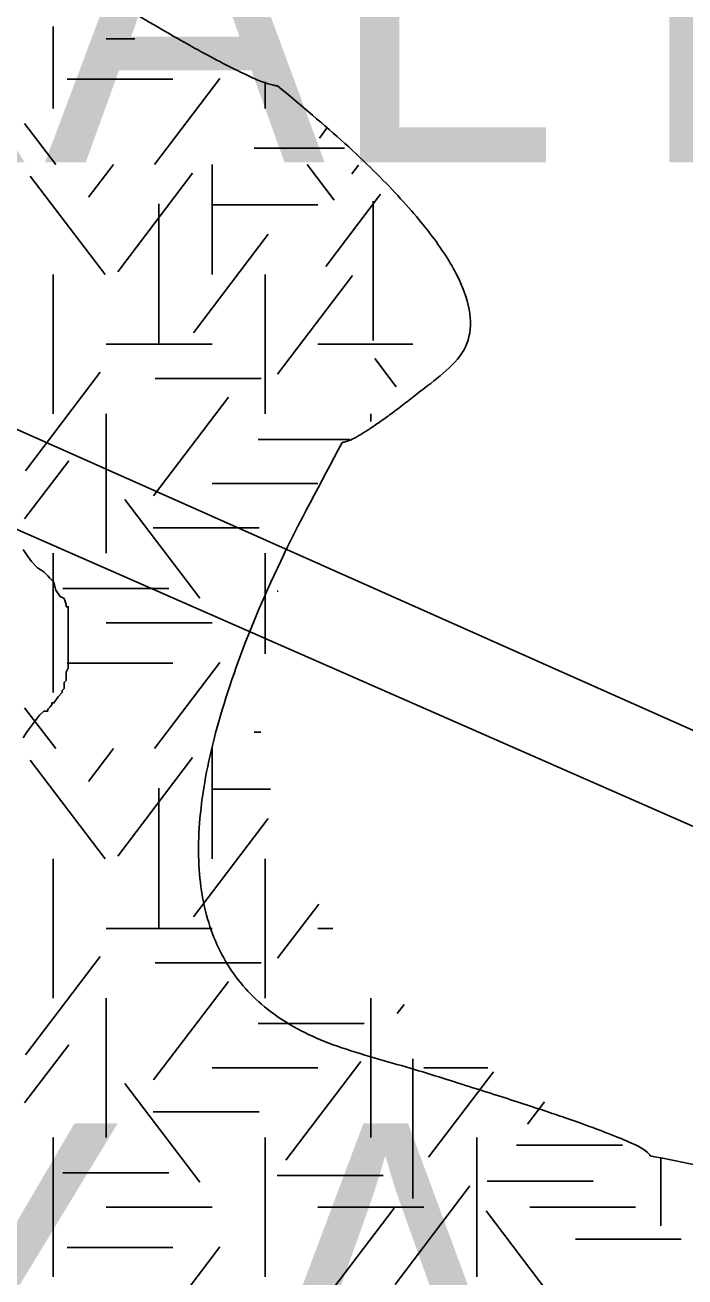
# Model space of a CAD drawing. Extents: x 419101 to 420177, y 4451541 to 4452254.
# Drawn here: x 419812.9 to 419821.27, y 4451633.03 to 4451648.9 of the extents above; entities that cross this region are included whole.
import ezdxf

# ---------------------------------------------------------------- set-up
doc = ezdxf.new("R2010")
doc.units = 0
for name, color, linetype in [('3_HALİHAZIR', 7, 'Continuous'), ('Level 3', 7, 'Continuous'), ('Level 41', 7, 'Continuous'), ('Level 48', 7, 'Continuous'), ('Level 62', 7, 'Continuous')]:
    doc.layers.add(name, color=color, linetype=linetype)

# ---------------------------------------------------------------- blocks, each defined once
blk = doc.blocks.new('YA')
at = {"layer": 'Level 41'}
blk.add_text('Y.A.', height=4, dxfattribs=at).set_placement((-5.166, -2))

msp = doc.modelspace()

# ---------------------------------------------------------------- linework, layer by layer
at = {"layer": '3_HALİHAZIR'}
for points in [[(419804.268, 4451646.253), (419804.755, 4451647.355), (419822.282, 4451639.558), (419821.804, 4451638.553)], [(419821.804, 4451638.553), (419804.268, 4451646.253)]]:
    msp.add_lwpolyline(points, dxfattribs=at)
at = {"layer": 'Level 3'}
for points in [[(419812.88, 4451642.255), (419812.932, 4451642.177), (419812.984, 4451642.1), (419813.062, 4451642.022), (419813.14, 4451641.97), (419813.191, 4451641.918), (419813.217, 4451641.892), (419813.269, 4451641.84), (419813.295, 4451641.736), (419813.347, 4451641.658), (419813.399, 4451641.632), (419813.425, 4451641.554), (419813.425, 4451641.528), (419813.451, 4451641.528), (419813.451, 4451641.502), (419813.451, 4451641.476), (419813.451, 4451641.424), (419813.451, 4451641.321), (419813.451, 4451641.269), (419813.451, 4451641.191), (419813.451, 4451641.113), (419813.451, 4451641.035), (419813.451, 4451640.957), (419813.451, 4451640.879), (419813.451, 4451640.827), (419813.451, 4451640.749), (419813.425, 4451640.697), (419813.425, 4451640.593), (419813.399, 4451640.567), (419813.399, 4451640.49), (419813.373, 4451640.464), (419813.373, 4451640.438), (419813.321, 4451640.386), (419813.269, 4451640.308), (419813.243, 4451640.308), (419813.243, 4451640.282), (419813.217, 4451640.256), (419813.191, 4451640.23), (419813.191, 4451640.204), (419813.166, 4451640.204), (419813.14, 4451640.204)], [(419813.14, 4451640.204), (419813.088, 4451640.152), (419812.932, 4451639.944), (419812.88, 4451639.866)]]:
    msp.add_lwpolyline(points, dxfattribs=at)
at = {"layer": 'Level 41'}
for p, q in [((419813.26, 4451647.847), (419813.26, 4451648.886)), ((419813.931, 4451648.731), (419814.296, 4451648.731)), ((419813.437, 4451648.22), (419814.779, 4451648.22)), ((419814.545, 4451647.138), (419815.374, 4451648.229)), ((419815.946, 4451647.847), (419815.946, 4451648.184)), ((419813.292, 4451647.138), (419812.898, 4451647.656)), ((419816.636, 4451647.471), (419816.727, 4451647.591)), ((419815.807, 4451647.344), (419816.952, 4451647.344)), ((419813.708, 4451646.721), (419814.025, 4451647.138)), ((419815.274, 4451647.138), (419815.274, 4451645.74)), ((419816.823, 4451646.686), (419816.479, 4451647.138)), ((419817.049, 4451647.018), (419817.131, 4451647.126)), ((419813.919, 4451645.74), (419812.97, 4451646.99)), ((419814.079, 4451645.775), (419815.028, 4451647.025)), ((419816.716, 4451645.844), (419817.411, 4451646.759)), ((419814.599, 4451646.636), (419814.599, 4451644.869)), ((419815.274, 4451646.624), (419816.617, 4451646.624)), ((419817.316, 4451646.671), (419817.316, 4451644.904)), ((419815.039, 4451645.003), (419815.988, 4451646.253)), ((419813.26, 4451643.973), (419813.26, 4451645.74)), ((419815.946, 4451645.74), (419815.946, 4451643.973)), ((419816.105, 4451644.478), (419817.054, 4451645.728)), ((419813.931, 4451644.856), (419815.274, 4451644.856)), ((419816.617, 4451644.856), (419817.821, 4451644.856)), ((419817.611, 4451644.317), (419817.338, 4451644.676)), ((419812.908, 4451643.252), (419813.857, 4451644.501)), ((419814.555, 4451644.422), (419815.898, 4451644.422)), ((419814.533, 4451642.935), (419815.482, 4451644.185)), ((419813.931, 4451643.973), (419813.931, 4451642.206)), ((419817.289, 4451643.973), (419817.289, 4451643.878)), ((419815.861, 4451643.649), (419817.02, 4451643.649)), ((419812.898, 4451642.643), (419813.457, 4451643.379)), ((419815.274, 4451643.089), (419816.617, 4451643.089)), ((419815.118, 4451641.638), (419814.169, 4451642.888)), ((419814.528, 4451642.529), (419815.871, 4451642.529)), ((419813.26, 4451640.438), (419813.26, 4451642.206)), ((419815.946, 4451640.932), (419815.946, 4451642.206)), ((419813.383, 4451641.757), (419814.726, 4451641.757)), ((419816.1, 4451641.723), (419816.113, 4451641.723)), ((419813.931, 4451641.322), (419815.274, 4451641.322)), ((419813.437, 4451640.811), (419814.779, 4451640.811)), ((419814.545, 4451639.729), (419815.374, 4451640.82)), ((419813.292, 4451639.729), (419812.898, 4451640.247)), ((419815.807, 4451639.935), (419815.895, 4451639.935)), ((419813.708, 4451639.312), (419814.025, 4451639.729)), ((419814.079, 4451638.366), (419815.028, 4451639.616)), ((419815.274, 4451639.729), (419815.274, 4451638.331)), ((419813.919, 4451638.331), (419812.97, 4451639.581)), ((419814.599, 4451639.227), (419814.599, 4451637.46)), ((419815.274, 4451639.215), (419816.016, 4451639.215)), ((419815.039, 4451637.594), (419815.988, 4451638.844)), ((419813.26, 4451636.564), (419813.26, 4451638.331)), ((419815.946, 4451638.331), (419815.946, 4451636.564)), ((419816.105, 4451637.069), (419816.627, 4451637.756)), ((419813.931, 4451637.447), (419815.274, 4451637.447)), ((419816.617, 4451637.447), (419816.808, 4451637.447)), ((419812.908, 4451635.843), (419813.857, 4451637.092)), ((419814.555, 4451637.013), (419815.898, 4451637.013)), ((419814.533, 4451635.526), (419815.482, 4451636.776)), ((419813.931, 4451636.564), (419813.931, 4451634.797)), ((419817.289, 4451636.564), (419817.289, 4451634.797)), ((419817.622, 4451636.368), (419817.71, 4451636.483)), ((419815.861, 4451636.24), (419817.204, 4451636.24)), ((419812.898, 4451635.234), (419813.457, 4451635.97)), ((419815.274, 4451635.68), (419816.617, 4451635.68)), ((419816.21, 4451634.51), (419817.16, 4451635.76)), ((419817.821, 4451635.792), (419817.821, 4451634.024)), ((419817.96, 4451635.68), (419818.771, 4451635.68)), ((419818.021, 4451634.546), (419818.844, 4451635.63)), ((419815.118, 4451634.229), (419814.169, 4451635.479)), ((419819.273, 4451634.966), (419819.489, 4451635.25)), ((419814.528, 4451635.12), (419815.871, 4451635.12)), ((419813.26, 4451633.029), (419813.26, 4451634.797)), ((419815.946, 4451633.029), (419815.946, 4451634.797)), ((419818.632, 4451633.029), (419818.632, 4451634.797)), ((419819.137, 4451634.699), (419820.48, 4451634.699)), ((419820.964, 4451634.54), (419820.964, 4451633.674)), ((419813.383, 4451634.348), (419814.726, 4451634.348)), ((419816.1, 4451634.314), (419817.443, 4451634.314)), ((419818.763, 4451634.243), (419820.106, 4451634.243)), ((419817.596, 4451632.932), (419818.545, 4451634.182)), ((419813.931, 4451633.913), (419815.274, 4451633.913)), ((419816.617, 4451633.913), (419817.96, 4451633.913)), ((419816.636, 4451632.653), (419817.585, 4451633.902)), ((419819.303, 4451633.913), (419820.646, 4451633.913)), ((419819.699, 4451632.618), (419818.749, 4451633.867)), ((419819.882, 4451633.506), (419821.225, 4451633.506)), ((419813.437, 4451633.402), (419814.779, 4451633.402)), ((419814.545, 4451632.32), (419815.374, 4451633.411))]:
    msp.add_line(p, q, dxfattribs=at)
at = {"layer": 'Level 62'}
for points in [[(419802.277, 4451639.852), (419808.507, 4451652.658), (419815.694, 4451648.135), (419816.105, 4451648.135)], [(419816.105, 4451648.135), (419819.391, 4451645.462), (419817.131, 4451643.612), (419816.926, 4451643.612)], [(419816.926, 4451643.612), (419813.23, 4451637.032), (419820.828, 4451634.771), (419820.828, 4451634.565)], [(419820.828, 4451634.565), (419833.355, 4451632.303), (419826.206, 4451617.746), (419826.392, 4451617.52)]]:
    msp.add_open_spline(points, degree=2, dxfattribs=at)

# ---------------------------------------------------------------- block references
at = {"layer": 'Level 41'}
msp.add_blockref('YA', (419815.794, 4451632.975), dxfattribs=at)
msp.add_blockref('YA', (419815.794, 4451632.975), dxfattribs=at)

# ---------------------------------------------------------------- texts
at = {"layer": '3_HALİHAZIR'}
msp.add_text('Kocahasan Sokak', height=2, rotation=317.3783, dxfattribs=at).set_placement((419797.231, 4451635.371))
at = {"layer": 'Level 48'}
msp.add_text('YERALTI  OTOPARKI', height=4, dxfattribs=at).set_placement((419802.147, 4451647.163))

doc.saveas('drawing.dxf')
